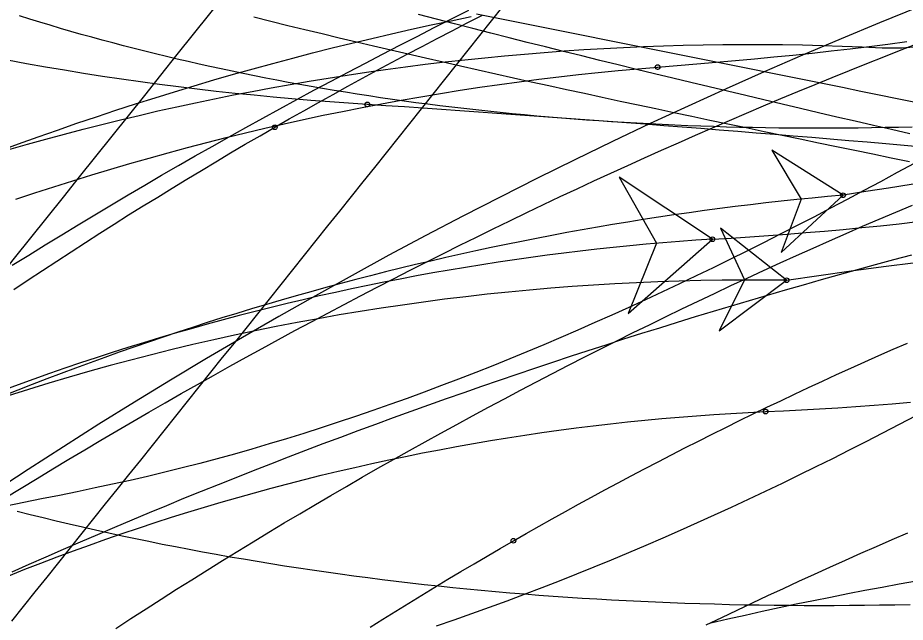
# Model space of a CAD drawing. Extents: x -14 to 1565148, y -25 to 642856.
# Drawn here: x 1564938.9 to 1564954.7, y 636500.73 to 636511.49 of the extents above; entities that cross this region are included whole.
import ezdxf

# ---------------------------------------------------------------- set-up
doc = ezdxf.new("R2010")
doc.units = 0
for name, color, linetype in [('DR_P_Headwall', 7, 'Continuous'), ('MT_P_Drums', 7, 'Continuous'), ('PM_P_Edge_Line', 7, 'Continuous'), ('TR_Turning_Path25', 7, 'Continuous'), ('TR_Turning_Path26', 7, 'Continuous'), ('TR_Turning_Path27', 7, 'Continuous'), ('TR_Turning_Path28 - Copy-1', 7, 'Continuous'), ('TR_Turning_Path29', 7, 'Continuous')]:
    doc.layers.add(name, color=color, linetype=linetype)

msp = doc.modelspace()

# ---------------------------------------------------------------- linework, layer by layer
at = {"layer": 'DR_P_Headwall'}
for points in [[(1564938.565, 636509.122), (1564938.91, 636509.249), (1564939.256, 636509.373), (1564939.602, 636509.495), (1564939.948, 636509.615), (1564940.295, 636509.732), (1564940.643, 636509.847), (1564940.991, 636509.96), (1564941.339, 636510.07), (1564941.688, 636510.178), (1564942.038, 636510.283), (1564942.388, 636510.386), (1564942.738, 636510.487), (1564943.088, 636510.586), (1564943.439, 636510.682), (1564943.791, 636510.776), (1564944.142, 636510.867), (1564944.494, 636510.956), (1564944.846, 636511.043), (1564945.199, 636511.127), (1564945.552, 636511.209), (1564945.905, 636511.289), (1564946.259, 636511.367), (1564946.613, 636511.442), (1564946.967, 636511.515)], [(1564953.59, 636508.334), (1564952.322, 636509.137), (1564952.843, 636508.267), (1564952.487, 636507.318), (1564953.59, 636508.334)], [(1564954.897, 636501.465), (1564954.591, 636501.41), (1564954.284, 636501.353), (1564953.978, 636501.296), (1564953.672, 636501.237), (1564953.367, 636501.176), (1564953.062, 636501.115), (1564952.757, 636501.052), (1564952.452, 636500.987), (1564952.148, 636500.922), (1564951.844, 636500.855), (1564951.54, 636500.786), (1564951.237, 636500.716)]]:
    msp.add_lwpolyline(points, dxfattribs=at)
msp.add_lwpolyline([(1564953.59, 636508.334), (1564952.322, 636509.137), (1564952.843, 636508.267), (1564952.487, 636507.318)], close=True, dxfattribs=at)
msp.add_circle((1564953.59, 636508.334), 0.0417, dxfattribs=at)
msp.add_circle((1564953.59, 636508.334), 0.0417, dxfattribs=at)
for centre, radius, start, end in [((1564966.537, 636429.697), 79.696, 80.53035, 99.34974), ((1564958.128, 636456.293), 52.239, 94.984, 114.3247)]:
    msp.add_arc(centre, radius, start, end, dxfattribs=at)
at = {"layer": 'MT_P_Drums'}
for points in [[(1564950.288, 636510.616), (1564950.639, 636510.644), (1564950.984, 636510.672), (1564951.329, 636510.701), (1564951.672, 636510.732), (1564952.015, 636510.763), (1564952.357, 636510.796), (1564952.698, 636510.83), (1564953.038, 636510.866), (1564953.377, 636510.903), (1564953.716, 636510.942), (1564954.053, 636510.983), (1564954.389, 636511.025), (1564954.724, 636511.07)], [(1564938.864, 636508.263), (1564939.2, 636508.375), (1564939.537, 636508.485), (1564939.875, 636508.593), (1564940.213, 636508.698), (1564940.553, 636508.8), (1564940.893, 636508.9), (1564941.233, 636508.997), (1564941.575, 636509.092), (1564941.917, 636509.184), (1564942.26, 636509.273), (1564942.604, 636509.36), (1564942.948, 636509.445), (1564943.293, 636509.527), (1564943.638, 636509.606), (1564943.984, 636509.683), (1564944.331, 636509.757), (1564944.678, 636509.828), (1564945.026, 636509.897), (1564945.374, 636509.963), (1564945.722, 636510.027), (1564946.071, 636510.088), (1564946.421, 636510.147), (1564946.771, 636510.202), (1564947.121, 636510.256), (1564947.472, 636510.306), (1564947.823, 636510.354), (1564948.175, 636510.4), (1564948.527, 636510.442), (1564948.879, 636510.482), (1564949.231, 636510.52), (1564949.584, 636510.555), (1564949.937, 636510.587), (1564950.29, 636510.616)], [(1564951.265, 636507.551), (1564949.601, 636508.659), (1564950.268, 636507.484), (1564949.764, 636506.23), (1564951.265, 636507.551)], [(1564951.265, 636507.551), (1564951.598, 636507.572), (1564951.931, 636507.594), (1564952.263, 636507.617), (1564952.596, 636507.642), (1564952.928, 636507.669), (1564953.26, 636507.697), (1564953.592, 636507.727), (1564953.924, 636507.758), (1564954.256, 636507.792), (1564954.587, 636507.827), (1564954.918, 636507.865), (1564955.249, 636507.904), (1564955.58, 636507.946), (1564955.91, 636507.99), (1564956.24, 636508.037), (1564956.57, 636508.086), (1564956.899, 636508.137), (1564957.228, 636508.191), (1564957.557, 636508.248), (1564957.885, 636508.308), (1564958.212, 636508.37)], [(1564938.795, 636501.631), (1564939.099, 636501.766), (1564939.403, 636501.9), (1564939.708, 636502.034), (1564940.013, 636502.166), (1564940.319, 636502.297), (1564940.625, 636502.427), (1564940.932, 636502.557), (1564941.239, 636502.685), (1564941.547, 636502.812), (1564941.855, 636502.939), (1564942.164, 636503.064), (1564942.472, 636503.188), (1564942.782, 636503.311), (1564943.092, 636503.434), (1564943.402, 636503.555), (1564943.713, 636503.675), (1564944.024, 636503.795), (1564944.335, 636503.913), (1564944.647, 636504.03), (1564944.959, 636504.147), (1564945.272, 636504.262), (1564945.585, 636504.377), (1564945.899, 636504.49), (1564946.213, 636504.603), (1564946.527, 636504.714), (1564946.841, 636504.825), (1564947.156, 636504.934), (1564947.472, 636505.043), (1564947.787, 636505.15), (1564948.103, 636505.257), (1564948.42, 636505.363), (1564948.736, 636505.467), (1564949.054, 636505.571), (1564949.371, 636505.674), (1564949.689, 636505.776), (1564950.007, 636505.877), (1564950.325, 636505.976), (1564950.644, 636506.075), (1564950.963, 636506.173), (1564951.282, 636506.271), (1564951.602, 636506.367), (1564951.922, 636506.462), (1564952.242, 636506.556), (1564952.563, 636506.649), (1564952.883, 636506.742), (1564953.205, 636506.833), (1564953.526, 636506.924), (1564953.848, 636507.013), (1564954.17, 636507.102), (1564954.492, 636507.189), (1564954.814, 636507.276)], [(1564952.212, 636504.483), (1564952.527, 636504.497), (1564952.849, 636504.513), (1564953.171, 636504.531), (1564953.494, 636504.551), (1564953.818, 636504.572), (1564954.142, 636504.596), (1564954.467, 636504.621), (1564954.792, 636504.649)], [(1564938.735, 636501.561), (1564939.021, 636501.675), (1564939.308, 636501.786), (1564939.596, 636501.896), (1564939.885, 636502.003), (1564940.174, 636502.108), (1564940.464, 636502.211), (1564940.755, 636502.312), (1564941.047, 636502.41), (1564941.339, 636502.506), (1564941.632, 636502.601), (1564941.926, 636502.693), (1564942.22, 636502.782), (1564942.516, 636502.87), (1564942.811, 636502.955), (1564943.108, 636503.038), (1564943.405, 636503.119), (1564943.702, 636503.198), (1564944.001, 636503.274), (1564944.299, 636503.349), (1564944.599, 636503.421), (1564944.898, 636503.49), (1564945.199, 636503.558), (1564945.5, 636503.623), (1564945.801, 636503.686), (1564946.103, 636503.747), (1564946.405, 636503.805), (1564946.708, 636503.862), (1564947.011, 636503.916), (1564947.314, 636503.967), (1564947.618, 636504.017), (1564947.922, 636504.064), (1564948.227, 636504.109), (1564948.531, 636504.151), (1564948.837, 636504.191), (1564949.142, 636504.229), (1564949.448, 636504.265), (1564949.754, 636504.299), (1564950.06, 636504.33), (1564950.366, 636504.358), (1564950.673, 636504.385), (1564950.98, 636504.409), (1564951.287, 636504.431), (1564951.594, 636504.451), (1564951.902, 636504.468), (1564952.209, 636504.483)]]:
    msp.add_lwpolyline(points, dxfattribs=at)
msp.add_lwpolyline([(1564951.265, 636507.551), (1564949.601, 636508.659), (1564950.268, 636507.484), (1564949.764, 636506.23)], close=True, dxfattribs=at)
for centre in [(1564950.288, 636510.616), (1564950.29, 636510.616), (1564951.265, 636507.551), (1564951.265, 636507.551), (1564952.209, 636504.483), (1564952.212, 636504.483)]:
    msp.add_circle(centre, 0.0417, dxfattribs=at)
msp.add_arc((1564954.064, 636463.392), 44.248, 93.6267, 118.0625, dxfattribs=at)
at = {"layer": 'PM_P_Edge_Line'}
for points in [[(1564938.739, 636509.149), (1564939.068, 636509.243), (1564939.398, 636509.334), (1564939.729, 636509.423), (1564940.06, 636509.51), (1564940.392, 636509.595), (1564940.725, 636509.677), (1564941.058, 636509.756), (1564941.392, 636509.834), (1564941.726, 636509.909), (1564942.062, 636509.981), (1564942.397, 636510.051), (1564942.734, 636510.119), (1564943.071, 636510.184), (1564943.408, 636510.247), (1564943.746, 636510.307), (1564944.084, 636510.365), (1564944.424, 636510.421), (1564944.763, 636510.474), (1564945.103, 636510.524), (1564945.444, 636510.573), (1564945.797, 636510.62), (1564946.15, 636510.665), (1564946.504, 636510.707), (1564946.857, 636510.746), (1564947.21, 636510.783), (1564947.564, 636510.817), (1564947.917, 636510.848), (1564948.27, 636510.877), (1564948.623, 636510.903), (1564948.977, 636510.926), (1564949.33, 636510.947), (1564949.683, 636510.965), (1564950.037, 636510.981), (1564950.39, 636510.994), (1564950.744, 636511.004), (1564951.098, 636511.011), (1564951.451, 636511.016), (1564951.805, 636511.019), (1564952.159, 636511.018), (1564952.513, 636511.016), (1564952.868, 636511.01), (1564953.222, 636511.002), (1564953.576, 636510.991), (1564953.931, 636510.977), (1564954.285, 636510.961), (1564954.637, 636510.96), (1564954.986, 636510.986)], [(1564952.585, 636506.82), (1564951.406, 636507.746), (1564951.835, 636506.828), (1564951.385, 636505.92), (1564952.585, 636506.82)]]:
    msp.add_lwpolyline(points, dxfattribs=at)
msp.add_lwpolyline([(1564952.585, 636506.82), (1564951.406, 636507.746), (1564951.835, 636506.828), (1564951.385, 636505.92)], close=True, dxfattribs=at)
msp.add_circle((1564952.585, 636506.82), 0.0417, dxfattribs=at)
msp.add_circle((1564952.585, 636506.82), 0.0417, dxfattribs=at)
for centre, radius, start, end in [((1564968.722, 636396.856), 111.141, 79.25798, 98.34835), ((1564951.939, 636463.443), 43.382, 89.1463, 121.3128)]:
    msp.add_arc(centre, radius, start, end, dxfattribs=at)
at = {"layer": 'TR_Turning_Path25'}
for points in [[(1564938.796, 636507.087), (1564939.09, 636507.27), (1564939.383, 636507.451), (1564939.678, 636507.631), (1564939.973, 636507.81), (1564940.268, 636507.988), (1564940.565, 636508.165), (1564940.862, 636508.341), (1564941.159, 636508.516), (1564941.457, 636508.689), (1564941.756, 636508.862), (1564942.056, 636509.034), (1564942.356, 636509.204), (1564942.657, 636509.373), (1564942.958, 636509.542), (1564943.26, 636509.709), (1564943.562, 636509.875), (1564943.866, 636510.04), (1564944.169, 636510.204), (1564944.474, 636510.366), (1564944.779, 636510.528), (1564945.084, 636510.688), (1564945.39, 636510.848), (1564945.697, 636511.006), (1564946.004, 636511.163), (1564946.312, 636511.319), (1564946.62, 636511.474), (1564946.929, 636511.628)], [(1564938.674, 636502.945), (1564938.956, 636503.119), (1564939.239, 636503.291), (1564939.522, 636503.463), (1564939.805, 636503.634), (1564940.089, 636503.804), (1564940.374, 636503.972), (1564940.659, 636504.14), (1564940.945, 636504.307), (1564941.231, 636504.473), (1564941.518, 636504.638), (1564941.805, 636504.803), (1564942.093, 636504.966), (1564942.381, 636505.128), (1564942.67, 636505.289), (1564942.96, 636505.45), (1564943.25, 636505.609), (1564943.54, 636505.767), (1564943.831, 636505.925), (1564944.123, 636506.081), (1564944.415, 636506.237), (1564944.707, 636506.391), (1564945, 636506.544), (1564945.294, 636506.697), (1564945.588, 636506.848), (1564945.882, 636506.999), (1564946.177, 636507.148), (1564946.473, 636507.297), (1564946.769, 636507.445), (1564947.065, 636507.591), (1564947.362, 636507.737), (1564947.659, 636507.881), (1564947.957, 636508.025), (1564948.256, 636508.167), (1564948.555, 636508.309), (1564948.854, 636508.449), (1564949.154, 636508.588), (1564949.454, 636508.727), (1564949.755, 636508.864), (1564950.056, 636509.001), (1564950.357, 636509.136), (1564950.659, 636509.27), (1564950.962, 636509.404), (1564951.265, 636509.536), (1564951.568, 636509.667), (1564951.872, 636509.797), (1564952.176, 636509.926), (1564952.481, 636510.054), (1564952.786, 636510.181), (1564953.092, 636510.307), (1564953.398, 636510.432), (1564953.704, 636510.556), (1564954.011, 636510.679), (1564954.318, 636510.801), (1564954.626, 636510.921), (1564954.934, 636511.041)], [(1564940.641, 636500.622), (1564940.91, 636500.798), (1564941.18, 636500.972), (1564941.451, 636501.146), (1564941.723, 636501.319), (1564941.995, 636501.49), (1564942.267, 636501.661), (1564942.541, 636501.831), (1564942.815, 636501.999), (1564943.089, 636502.167), (1564943.364, 636502.334), (1564943.64, 636502.5), (1564943.917, 636502.664), (1564944.194, 636502.828), (1564944.471, 636502.991), (1564944.749, 636503.152), (1564945.028, 636503.313), (1564945.307, 636503.473), (1564945.587, 636503.632), (1564945.868, 636503.789), (1564946.149, 636503.946), (1564946.43, 636504.101), (1564946.712, 636504.256), (1564946.995, 636504.409), (1564947.278, 636504.562), (1564947.562, 636504.713), (1564947.847, 636504.864), (1564948.132, 636505.013), (1564948.417, 636505.162), (1564948.703, 636505.309), (1564948.99, 636505.455), (1564949.277, 636505.601), (1564949.564, 636505.745), (1564949.852, 636505.888), (1564950.141, 636506.03), (1564950.43, 636506.171), (1564950.72, 636506.311), (1564951.01, 636506.45), (1564951.301, 636506.588), (1564951.592, 636506.725), (1564951.884, 636506.861), (1564952.176, 636506.995), (1564952.468, 636507.129), (1564952.761, 636507.262), (1564953.055, 636507.393), (1564953.349, 636507.524), (1564953.644, 636507.653), (1564953.939, 636507.781), (1564954.234, 636507.909), (1564954.53, 636508.035), (1564954.827, 636508.16)], [(1564951.155, 636500.685), (1564951.429, 636500.817), (1564951.703, 636500.948), (1564951.977, 636501.078), (1564952.252, 636501.207), (1564952.527, 636501.335), (1564952.803, 636501.462), (1564953.079, 636501.588), (1564953.355, 636501.713), (1564953.632, 636501.837), (1564953.909, 636501.96), (1564954.187, 636502.082), (1564954.465, 636502.204), (1564954.743, 636502.324)]]:
    msp.add_lwpolyline(points, dxfattribs=at)
msp.add_arc((1564989.087, 636426.565), 91.716, 76.77078, 136.7592, dxfattribs=at)
at = {"layer": 'TR_Turning_Path26'}
for points in [[(1564954.881, 636509.984), (1564954.556, 636510.051), (1564954.23, 636510.117), (1564953.905, 636510.183), (1564953.579, 636510.25), (1564953.254, 636510.316), (1564952.928, 636510.382), (1564952.602, 636510.448), (1564952.277, 636510.513), (1564951.951, 636510.579), (1564951.625, 636510.645), (1564951.3, 636510.711), (1564950.974, 636510.776), (1564950.648, 636510.842), (1564950.322, 636510.907), (1564949.997, 636510.972), (1564949.671, 636511.037), (1564949.345, 636511.102), (1564949.019, 636511.168), (1564948.693, 636511.232), (1564948.368, 636511.297), (1564948.042, 636511.362), (1564947.716, 636511.427), (1564947.39, 636511.492), (1564947.064, 636511.556)], [(1564954.771, 636508.93), (1564954.447, 636508.996), (1564954.123, 636509.063), (1564953.799, 636509.13), (1564953.475, 636509.197), (1564953.152, 636509.264), (1564952.829, 636509.331), (1564952.507, 636509.398), (1564952.184, 636509.465), (1564951.863, 636509.532), (1564951.541, 636509.599), (1564951.22, 636509.667), (1564950.899, 636509.734), (1564950.579, 636509.802), (1564950.259, 636509.87), (1564949.94, 636509.938), (1564949.621, 636510.006), (1564949.303, 636510.075), (1564948.985, 636510.143), (1564948.668, 636510.212), (1564948.352, 636510.281), (1564948.036, 636510.35), (1564947.721, 636510.42), (1564947.407, 636510.49), (1564947.094, 636510.56), (1564946.781, 636510.63), (1564946.469, 636510.701), (1564946.158, 636510.772), (1564945.848, 636510.843), (1564945.539, 636510.915), (1564945.231, 636510.987), (1564944.924, 636511.059), (1564944.618, 636511.132), (1564944.313, 636511.205), (1564944.009, 636511.278), (1564943.705, 636511.352), (1564943.401, 636511.427), (1564943.098, 636511.503)]]:
    msp.add_lwpolyline(points, dxfattribs=at)
msp.add_arc((1564687.665, 635201.082), 1339.15, 76.807395, 79.913822, dxfattribs=at)
at = {"layer": 'TR_Turning_Path27'}
for points in [[(1564938.791, 636500.755), (1564939, 636501.016), (1564939.208, 636501.276), (1564939.417, 636501.536), (1564939.625, 636501.797), (1564939.834, 636502.057), (1564940.042, 636502.318), (1564940.251, 636502.578), (1564940.459, 636502.839), (1564940.668, 636503.099), (1564940.876, 636503.36), (1564941.085, 636503.62), (1564941.293, 636503.881), (1564941.501, 636504.141), (1564941.71, 636504.402), (1564941.918, 636504.662), (1564942.127, 636504.923), (1564942.335, 636505.183), (1564942.543, 636505.444), (1564942.752, 636505.704), (1564942.96, 636505.965), (1564943.168, 636506.225), (1564943.377, 636506.486), (1564943.585, 636506.746), (1564943.793, 636507.007), (1564944.002, 636507.268), (1564944.21, 636507.528), (1564944.418, 636507.789), (1564944.627, 636508.049), (1564944.835, 636508.31), (1564945.043, 636508.571), (1564945.251, 636508.831), (1564945.46, 636509.092), (1564945.668, 636509.353), (1564945.876, 636509.613), (1564946.084, 636509.874), (1564946.292, 636510.135), (1564946.501, 636510.395), (1564946.709, 636510.656), (1564946.917, 636510.917), (1564947.125, 636511.178), (1564947.333, 636511.438), (1564947.541, 636511.699)], [(1564943.472, 636509.545), (1564943.73, 636509.692), (1564943.989, 636509.839), (1564944.249, 636509.985), (1564944.509, 636510.13), (1564944.771, 636510.275), (1564945.034, 636510.419), (1564945.297, 636510.562), (1564945.562, 636510.704), (1564945.827, 636510.845), (1564946.094, 636510.985), (1564946.361, 636511.125), (1564946.629, 636511.264), (1564946.899, 636511.402), (1564947.169, 636511.539)], [(1564938.828, 636506.658), (1564939.081, 636506.827), (1564939.335, 636506.995), (1564939.59, 636507.162), (1564939.845, 636507.329), (1564940.1, 636507.494), (1564940.357, 636507.658), (1564940.613, 636507.821), (1564940.87, 636507.983), (1564941.128, 636508.143), (1564941.387, 636508.303), (1564941.645, 636508.462), (1564941.905, 636508.62), (1564942.165, 636508.777), (1564942.425, 636508.932), (1564942.686, 636509.087), (1564942.947, 636509.241), (1564943.209, 636509.393), (1564943.472, 636509.545)], [(1564947.72, 636502.183), (1564947.95, 636502.314), (1564948.181, 636502.445), (1564948.412, 636502.575), (1564948.645, 636502.704), (1564948.878, 636502.833), (1564949.112, 636502.961), (1564949.347, 636503.088), (1564949.583, 636503.215), (1564949.82, 636503.341), (1564950.057, 636503.466), (1564950.295, 636503.59), (1564950.535, 636503.714), (1564950.775, 636503.837), (1564951.016, 636503.959), (1564951.257, 636504.081), (1564951.5, 636504.201), (1564951.744, 636504.322), (1564951.988, 636504.441), (1564952.234, 636504.56), (1564952.48, 636504.677), (1564952.727, 636504.795), (1564952.976, 636504.911), (1564953.225, 636505.027), (1564953.475, 636505.142), (1564953.726, 636505.256), (1564953.978, 636505.37), (1564954.229, 636505.482), (1564954.482, 636505.594), (1564954.735, 636505.704)], [(1564945.169, 636500.644), (1564945.398, 636500.789), (1564945.629, 636500.933), (1564945.859, 636501.075), (1564946.091, 636501.217), (1564946.322, 636501.358), (1564946.554, 636501.498), (1564946.786, 636501.637), (1564947.019, 636501.775), (1564947.252, 636501.912), (1564947.486, 636502.047), (1564947.72, 636502.183)]]:
    msp.add_lwpolyline(points, dxfattribs=at)
for centre in [(1564943.472, 636509.545), (1564943.472, 636509.545), (1564947.72, 636502.183), (1564947.72, 636502.183)]:
    msp.add_circle(centre, 0.0417, dxfattribs=at)
msp.add_arc((1558241.035, 641864.874), 8577.009, 321.0086852, 321.4051906, dxfattribs=at)
at = {"layer": 'TR_Turning_Path28 - Copy-1'}
for points in [[(1564954.781, 636509.429), (1564954.455, 636509.503), (1564954.13, 636509.578), (1564953.805, 636509.652), (1564953.48, 636509.727), (1564953.155, 636509.803), (1564952.83, 636509.878), (1564952.505, 636509.954), (1564952.18, 636510.031), (1564951.856, 636510.107), (1564951.531, 636510.185), (1564951.207, 636510.262), (1564950.882, 636510.34), (1564950.558, 636510.418), (1564950.234, 636510.496), (1564949.91, 636510.575), (1564949.586, 636510.655), (1564949.262, 636510.734), (1564948.938, 636510.814), (1564948.614, 636510.894), (1564948.291, 636510.975), (1564947.967, 636511.056), (1564947.644, 636511.138), (1564947.321, 636511.219), (1564946.998, 636511.302), (1564946.674, 636511.384), (1564946.351, 636511.467), (1564946.029, 636511.55)], [(1564945.119, 636509.95), (1564944.787, 636509.972), (1564944.451, 636509.996), (1564944.114, 636510.022), (1564943.778, 636510.05), (1564943.441, 636510.081), (1564943.104, 636510.113), (1564942.767, 636510.147), (1564942.43, 636510.184), (1564942.092, 636510.222), (1564941.755, 636510.263), (1564941.417, 636510.307), (1564941.079, 636510.352), (1564940.741, 636510.4), (1564940.403, 636510.45), (1564940.065, 636510.503), (1564939.727, 636510.558), (1564939.389, 636510.616), (1564939.05, 636510.676), (1564938.712, 636510.738)], [(1564955.008, 636509.193), (1564954.679, 636509.221), (1564954.349, 636509.249), (1564954.02, 636509.278), (1564953.691, 636509.305), (1564953.361, 636509.333), (1564953.032, 636509.36), (1564952.702, 636509.388), (1564952.373, 636509.415), (1564952.043, 636509.441), (1564951.714, 636509.468), (1564951.384, 636509.494), (1564951.055, 636509.52), (1564950.725, 636509.546), (1564950.396, 636509.572), (1564950.066, 636509.597), (1564949.736, 636509.622), (1564949.407, 636509.647), (1564949.077, 636509.672), (1564948.747, 636509.696), (1564948.418, 636509.72), (1564948.088, 636509.744), (1564947.758, 636509.768), (1564947.428, 636509.792), (1564947.099, 636509.815), (1564946.769, 636509.838), (1564946.439, 636509.861), (1564946.109, 636509.883), (1564945.779, 636509.906), (1564945.45, 636509.928), (1564945.12, 636509.95)]]:
    msp.add_lwpolyline(points, dxfattribs=at)
for centre in [(1564945.12, 636509.95), (1564945.119, 636509.95)]:
    msp.add_circle(centre, 0.0417, dxfattribs=at)
msp.add_arc((1564913.591, 636033.323), 481.666, 78.50755, 86.20032, dxfattribs=at)
at = {"layer": 'TR_Turning_Path29'}
for points in [[(1564954.819, 636509.549), (1564954.578, 636509.543), (1564954.338, 636509.538), (1564954.099, 636509.534), (1564953.86, 636509.531), (1564953.622, 636509.529), (1564953.385, 636509.528), (1564953.149, 636509.527), (1564952.913, 636509.528), (1564952.678, 636509.529), (1564952.444, 636509.531), (1564952.211, 636509.534), (1564951.978, 636509.539), (1564951.746, 636509.543), (1564951.515, 636509.549), (1564951.284, 636509.556), (1564951.055, 636509.564), (1564950.826, 636509.572), (1564950.597, 636509.582), (1564950.37, 636509.592), (1564950.143, 636509.603), (1564949.918, 636509.615), (1564949.692, 636509.628), (1564949.468, 636509.642), (1564949.244, 636509.657), (1564949.022, 636509.672), (1564948.8, 636509.689), (1564948.578, 636509.706), (1564948.358, 636509.724), (1564948.138, 636509.743), (1564947.92, 636509.763), (1564947.701, 636509.784), (1564947.484, 636509.806), (1564947.268, 636509.829), (1564947.052, 636509.852), (1564946.837, 636509.876), (1564946.623, 636509.902), (1564946.41, 636509.928), (1564946.197, 636509.955), (1564945.986, 636509.982), (1564945.775, 636510.011), (1564945.565, 636510.04), (1564945.356, 636510.071), (1564945.147, 636510.102), (1564944.94, 636510.134), (1564944.733, 636510.167), (1564944.527, 636510.2), (1564944.322, 636510.235), (1564944.118, 636510.27), (1564943.915, 636510.306), (1564943.712, 636510.343), (1564943.511, 636510.381), (1564943.31, 636510.42), (1564943.11, 636510.459), (1564942.911, 636510.5), (1564942.712, 636510.541), (1564942.515, 636510.583), (1564942.318, 636510.625), (1564942.123, 636510.669), (1564941.928, 636510.713), (1564941.734, 636510.758), (1564941.541, 636510.804), (1564941.348, 636510.85), (1564941.157, 636510.898), (1564940.966, 636510.946), (1564940.777, 636510.995), (1564940.588, 636511.045), (1564940.4, 636511.095), (1564940.213, 636511.146), (1564940.027, 636511.198), (1564939.842, 636511.251), (1564939.657, 636511.304), (1564939.474, 636511.359), (1564939.291, 636511.413), (1564939.109, 636511.469), (1564938.929, 636511.526)], [(1564954.854, 636508.9), (1564954.555, 636508.737), (1564954.258, 636508.576), (1564953.961, 636508.417), (1564953.664, 636508.259), (1564953.366, 636508.102), (1564953.068, 636507.947), (1564952.77, 636507.793), (1564952.472, 636507.64), (1564952.173, 636507.489), (1564951.874, 636507.339), (1564951.575, 636507.191), (1564951.276, 636507.045), (1564950.976, 636506.9), (1564950.676, 636506.757), (1564950.376, 636506.615), (1564950.075, 636506.475), (1564949.774, 636506.337), (1564949.473, 636506.201), (1564949.171, 636506.067), (1564948.869, 636505.934), (1564948.567, 636505.803), (1564948.264, 636505.674), (1564947.961, 636505.548), (1564947.657, 636505.423), (1564947.353, 636505.3), (1564947.049, 636505.18), (1564946.745, 636505.061), (1564946.44, 636504.945), (1564946.134, 636504.83), (1564945.829, 636504.718), (1564945.523, 636504.609), (1564945.217, 636504.501), (1564944.91, 636504.396), (1564944.603, 636504.293), (1564944.295, 636504.193), (1564943.988, 636504.095), (1564943.68, 636504), (1564943.371, 636503.907), (1564943.063, 636503.816), (1564942.754, 636503.728), (1564942.445, 636503.643), (1564942.135, 636503.561), (1564941.825, 636503.481), (1564941.515, 636503.404), (1564941.205, 636503.329), (1564940.895, 636503.258), (1564940.584, 636503.189), (1564940.272, 636503.123), (1564939.955, 636503.057), (1564939.638, 636502.992), (1564939.321, 636502.928), (1564939.004, 636502.864), (1564938.686, 636502.802)], [(1564954.884, 636504.407), (1564954.588, 636504.252), (1564954.293, 636504.098), (1564953.996, 636503.946), (1564953.699, 636503.795), (1564953.401, 636503.645), (1564953.103, 636503.497), (1564952.803, 636503.35), (1564952.503, 636503.205), (1564952.203, 636503.061), (1564951.901, 636502.919), (1564951.599, 636502.778), (1564951.296, 636502.639), (1564950.992, 636502.502), (1564950.688, 636502.366), (1564950.383, 636502.232), (1564950.077, 636502.1), (1564949.77, 636501.969), (1564949.462, 636501.84), (1564949.154, 636501.714), (1564948.845, 636501.589), (1564948.535, 636501.466), (1564948.225, 636501.345), (1564947.913, 636501.226), (1564947.601, 636501.109), (1564947.288, 636500.994), (1564946.974, 636500.882), (1564946.66, 636500.771), (1564946.345, 636500.663)], [(1564954.782, 636501.045), (1564954.511, 636501.04), (1564954.241, 636501.035), (1564953.971, 636501.032), (1564953.702, 636501.029), (1564953.433, 636501.028), (1564953.165, 636501.027), (1564952.897, 636501.028), (1564952.63, 636501.029), (1564952.363, 636501.032), (1564952.097, 636501.035), (1564951.831, 636501.04), (1564951.566, 636501.045), (1564951.301, 636501.052), (1564951.037, 636501.06), (1564950.774, 636501.068), (1564950.511, 636501.078), (1564950.249, 636501.089), (1564949.987, 636501.1), (1564949.726, 636501.113), (1564949.465, 636501.127), (1564949.206, 636501.142), (1564948.946, 636501.158), (1564948.687, 636501.175), (1564948.429, 636501.193), (1564948.172, 636501.212), (1564947.915, 636501.232), (1564947.659, 636501.253), (1564947.403, 636501.275), (1564947.148, 636501.298), (1564946.893, 636501.323), (1564946.64, 636501.348), (1564946.387, 636501.374), (1564946.134, 636501.402), (1564945.882, 636501.43), (1564945.631, 636501.46), (1564945.381, 636501.49), (1564945.131, 636501.522), (1564944.882, 636501.554), (1564944.633, 636501.588), (1564944.385, 636501.623), (1564944.138, 636501.658), (1564943.892, 636501.695), (1564943.646, 636501.733), (1564943.401, 636501.772), (1564943.157, 636501.812), (1564942.913, 636501.853), (1564942.67, 636501.894), (1564942.428, 636501.937), (1564942.187, 636501.981), (1564941.946, 636502.026), (1564941.706, 636502.073), (1564941.467, 636502.12), (1564941.228, 636502.168), (1564940.991, 636502.217), (1564940.754, 636502.267), (1564940.518, 636502.318), (1564940.282, 636502.37), (1564940.047, 636502.423), (1564939.813, 636502.478), (1564939.58, 636502.533), (1564939.348, 636502.589), (1564939.116, 636502.646), (1564938.886, 636502.705)]]:
    msp.add_lwpolyline(points, dxfattribs=at)

doc.saveas('drawing.dxf')
